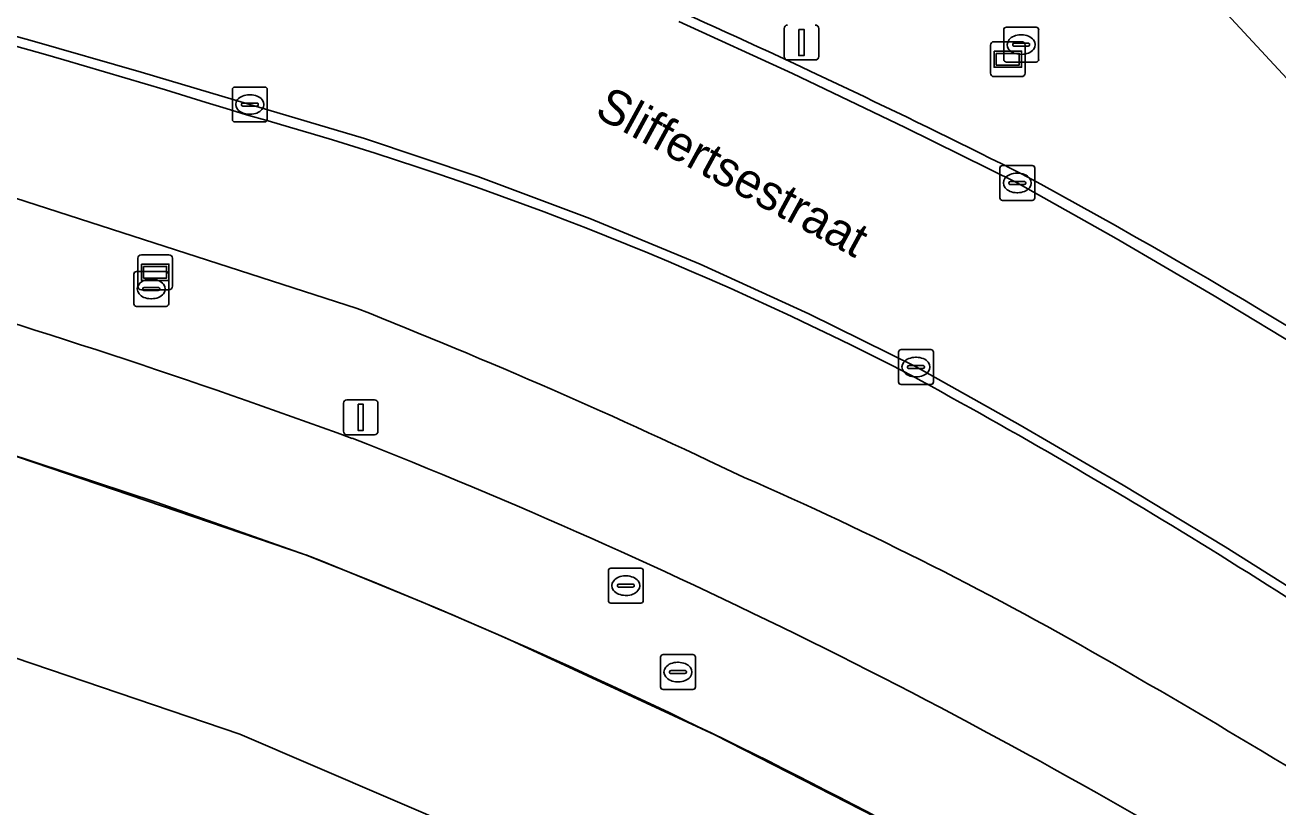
# Model space of a CAD drawing. Extents: x 155018 to 156648, y 383979 to 385733.
# Drawn here: x 156169.35 to 156205.25, y 385061.08 to 385083.48 of the extents above; entities that cross this region are included whole.
import ezdxf

# ---------------------------------------------------------------- set-up
doc = ezdxf.new("R2010")
doc.units = 0
for name, color, linetype in [('IMGEO_Berm_groen', 7, 'Continuous'), ('IMGEO_Brandkraan', 7, 'Continuous'), ('IMGEO_Fietspad_gesloten', 7, 'Continuous'), ('IMGEO_Hek', 7, 'Continuous'), ('IMGEO_Kolk', 7, 'Continuous'), ('IMGEO_Lichtmast', 7, 'Continuous'), ('IMGEO_Lijnafwatering', 7, 'Continuous'), ('IMGEO_Openbare_ruimte_label', 7, 'Continuous'), ('IMGEO_Parkeervlak_gesloten', 7, 'Continuous'), ('IMGEO_Rijbaan_lokaal_gesloten', 7, 'Continuous'), ('IMGEO_Rioolput', 7, 'Continuous'), ('IMGEO_Verklikker', 7, 'Continuous')]:
    doc.layers.add(name, color=color, linetype=linetype)

msp = doc.modelspace()

# ---------------------------------------------------------------- linework, layer by layer
at = {"layer": 'IMGEO_Berm_groen'}
msp.add_lwpolyline([(156277.432, 385007.753), (156270.398, 385015.176), (156263.484, 385022.606), (156240.646, 385047.968), (156236.745, 385051.98), (156235.177, 385053.577), (156230.499, 385058.087), (156226.363, 385061.644), (156210.741, 385076.44), (156208.691, 385078.525), (156169.92, 385120.325)], dxfattribs=at)
for centre, radius, start, end in [((156088.649, 384862.176), 242.991, 63.27542, 68.35139), ((156101.389, 384843.554), 248.715, 72.61541, 77.09706), ((156149.447, 384985.899), 98.57, 62.63815, 74.55257), ((156100.372, 384856.944), 228.549, 69.94936, 77.2888), ((156113.518, 384923.127), 177.444, 55.29226, 61.59698), ((156111.168, 384919.716), 174.978, 54.76503, 61.46649), ((156117.187, 384914.96), 168.335, 58.45605, 68.55565)]:
    msp.add_arc(centre, radius, start, end, dxfattribs=at)
at = {"layer": 'IMGEO_Brandkraan'}
for p, q in [((156172.544, 385076.421), (156173.396, 385076.421)), ((156172.469, 385075.495), (156172.469, 385076.347)), ((156172.957, 385076.201), (156172.982, 385076.201)), ((156173.47, 385076.347), (156173.47, 385075.495)), ((156172.728, 385075.915), (156172.728, 385075.927)), ((156173.166, 385075.878), (156172.768, 385075.878)), ((156172.771, 385075.964), (156173.169, 385075.964)), ((156173.212, 385075.927), (156173.212, 385075.915)), ((156173.396, 385075.421), (156172.544, 385075.421)), ((156172.98, 385075.641), (156172.955, 385075.641))]:
    msp.add_line(p, q, dxfattribs=at)
for points in [[(156172.544, 385076.421), (156173.396, 385076.421)], [(156172.469, 385075.495), (156172.469, 385076.347)], [(156173.47, 385076.347), (156173.47, 385075.495)], [(156173.396, 385075.421), (156172.544, 385075.421)]]:
    msp.add_lwpolyline(points, dxfattribs=at)
for centre, radius, start, end in [((156172.546, 385076.345), 0.0765, 91.552, 178.448), ((156172.546, 385076.345), 0.0765, 91.552, 178.448), ((156173.394, 385076.345), 0.0765, 1.552, 88.448), ((156173.394, 385076.345), 0.0765, 1.552, 88.448), ((156172.768, 385075.924), 0.0403, 85.8775, 175.7526), ((156172.765, 385075.914), 0.0366, 178.938, 274.7102), ((156173.169, 385075.921), 0.043, 264.8664, 352.4533), ((156173.173, 385075.926), 0.0386, 1.7309, 96.639), ((156172.546, 385075.497), 0.0765, 181.552, 268.448), ((156172.546, 385075.497), 0.0765, 181.552, 268.448), ((156173.394, 385075.497), 0.0765, 271.552, 358.448), ((156173.394, 385075.497), 0.0765, 271.552, 358.448)]:
    msp.add_arc(centre, radius, start, end, dxfattribs=at)
for centre, major_axis, ratio, start_param, end_param in [((156172.956, 385075.921), (-0.387, 0.002), 0.722429, 4.712389, 7.853982), ((156172.981, 385075.921), (-0.39, 0.002), 0.717154, 1.570796, 4.712389)]:
    msp.add_ellipse(centre, major_axis=major_axis, ratio=ratio, start_param=start_param, end_param=end_param, dxfattribs=at)
at = {"layer": 'IMGEO_Fietspad_gesloten'}
msp.add_lwpolyline([(156169.92, 385120.325), (156208.691, 385078.525), (156210.741, 385076.44), (156226.363, 385061.644), (156230.499, 385058.087), (156235.177, 385053.577), (156236.745, 385051.98), (156240.646, 385047.968), (156263.484, 385022.606), (156270.398, 385015.176), (156277.432, 385007.753), (156280.046, 385010.117)], dxfattribs=at)
at = {"layer": 'IMGEO_Hek'}
msp.add_lwpolyline([(156167.533, 385079.015), (156178.869, 385075.366)], dxfattribs=at)
for centre, radius, start, end in [((156112.688, 384908.732), 179.295, 64.47169, 68.33896), ((156147.979, 384974.234), 105.042, 59.95134, 66.44477), ((156089.834, 384871.994), 222.657, 57.07071, 60.17378)]:
    msp.add_arc(centre, radius, start, end, dxfattribs=at)
at = {"layer": 'IMGEO_Kolk'}
for p, q in [((156175.293, 385080.78), (156175.293, 385081.632)), ((156175.368, 385081.706), (156176.22, 385081.706)), ((156175.781, 385081.486), (156175.806, 385081.486)), ((156176.294, 385081.632), (156176.294, 385080.78)), ((156175.552, 385081.2), (156175.552, 385081.212)), ((156175.99, 385081.163), (156175.592, 385081.163)), ((156175.595, 385081.249), (156175.993, 385081.249)), ((156176.036, 385081.212), (156176.036, 385081.2)), ((156176.22, 385080.706), (156175.368, 385080.706)), ((156175.804, 385080.926), (156175.779, 385080.926)), ((156197.284, 385078.533), (156197.284, 385079.385)), ((156197.359, 385079.459), (156198.211, 385079.459)), ((156198.285, 385079.385), (156198.285, 385078.533)), ((156197.543, 385078.953), (156197.543, 385078.965)), ((156197.981, 385078.916), (156197.583, 385078.916)), ((156197.586, 385079.002), (156197.984, 385079.002)), ((156197.772, 385079.239), (156197.797, 385079.239)), ((156198.027, 385078.965), (156198.027, 385078.953)), ((156197.795, 385078.679), (156197.77, 385078.679)), ((156198.211, 385078.459), (156197.359, 385078.459)), ((156194.38, 385073.258), (156194.38, 385074.11)), ((156194.455, 385074.184), (156195.307, 385074.184)), ((156194.868, 385073.964), (156194.893, 385073.964)), ((156195.381, 385074.11), (156195.381, 385073.258)), ((156194.639, 385073.678), (156194.639, 385073.69)), ((156195.077, 385073.641), (156194.679, 385073.641)), ((156194.682, 385073.727), (156195.08, 385073.727)), ((156195.123, 385073.69), (156195.123, 385073.678)), ((156195.307, 385073.184), (156194.455, 385073.184)), ((156194.891, 385073.404), (156194.866, 385073.404))]:
    msp.add_line(p, q, dxfattribs=at)
for points in [[(156175.293, 385080.78), (156175.293, 385081.632)], [(156175.368, 385081.706), (156176.22, 385081.706)], [(156176.294, 385081.632), (156176.294, 385080.78)], [(156176.22, 385080.706), (156175.368, 385080.706)], [(156197.284, 385078.533), (156197.284, 385079.385)], [(156197.359, 385079.459), (156198.211, 385079.459)], [(156198.285, 385079.385), (156198.285, 385078.533)], [(156198.211, 385078.459), (156197.359, 385078.459)], [(156194.38, 385073.258), (156194.38, 385074.11)], [(156194.455, 385074.184), (156195.307, 385074.184)], [(156195.381, 385074.11), (156195.381, 385073.258)], [(156195.307, 385073.184), (156194.455, 385073.184)]]:
    msp.add_lwpolyline(points, dxfattribs=at)
for centre, radius, start, end in [((156175.37, 385081.63), 0.0765, 91.552, 178.448), ((156175.37, 385081.63), 0.0765, 91.552, 178.448), ((156176.218, 385081.63), 0.0765, 1.552, 88.448), ((156176.218, 385081.63), 0.0765, 1.552, 88.448), ((156175.592, 385081.209), 0.0403, 85.8775, 175.7526), ((156175.589, 385081.199), 0.0366, 178.938, 274.7102), ((156175.993, 385081.206), 0.043, 264.8664, 352.4533), ((156175.997, 385081.211), 0.0386, 1.7309, 96.639), ((156175.37, 385080.782), 0.0765, 181.552, 268.448), ((156175.37, 385080.782), 0.0765, 181.552, 268.448), ((156176.218, 385080.782), 0.0765, 271.552, 358.448), ((156176.218, 385080.782), 0.0765, 271.552, 358.448), ((156197.361, 385079.383), 0.0765, 91.552, 178.448), ((156197.361, 385079.383), 0.0765, 91.552, 178.448), ((156198.209, 385079.383), 0.0765, 1.552, 88.448), ((156198.209, 385079.383), 0.0765, 1.552, 88.448), ((156197.583, 385078.962), 0.0403, 85.8775, 175.7526), ((156197.58, 385078.952), 0.0366, 178.938, 274.7102), ((156197.984, 385078.959), 0.043, 264.8664, 352.4533), ((156197.988, 385078.964), 0.0386, 1.7309, 96.639), ((156197.361, 385078.535), 0.0765, 181.552, 268.448), ((156197.361, 385078.535), 0.0765, 181.552, 268.448), ((156198.209, 385078.535), 0.0765, 271.552, 358.448), ((156198.209, 385078.535), 0.0765, 271.552, 358.448), ((156194.457, 385074.108), 0.0765, 91.552, 178.448), ((156194.457, 385074.108), 0.0765, 91.552, 178.448), ((156195.305, 385074.108), 0.0765, 1.552, 88.448), ((156195.305, 385074.108), 0.0765, 1.552, 88.448), ((156194.679, 385073.687), 0.0403, 85.8775, 175.7526), ((156194.676, 385073.677), 0.0366, 178.938, 274.7102), ((156195.08, 385073.684), 0.043, 264.8664, 352.4533), ((156195.084, 385073.689), 0.0386, 1.7309, 96.639), ((156194.457, 385073.26), 0.0765, 181.552, 268.448), ((156194.457, 385073.26), 0.0765, 181.552, 268.448), ((156195.305, 385073.26), 0.0765, 271.552, 358.448), ((156195.305, 385073.26), 0.0765, 271.552, 358.448)]:
    msp.add_arc(centre, radius, start, end, dxfattribs=at)
for centre, major_axis, ratio, start_param, end_param in [((156175.78, 385081.206), (-0.387, 0.002), 0.722429, 4.712389, 7.853982), ((156175.805, 385081.206), (-0.39, 0.002), 0.717154, 1.570796, 4.712389), ((156197.771, 385078.959), (-0.387, 0.002), 0.722429, 4.712389, 7.853982), ((156197.796, 385078.959), (-0.39, 0.002), 0.717154, 1.570796, 4.712389), ((156194.867, 385073.684), (-0.387, 0.002), 0.722429, 4.712389, 7.853982), ((156194.892, 385073.684), (-0.39, 0.002), 0.717154, 1.570796, 4.712389)]:
    msp.add_ellipse(centre, major_axis=major_axis, ratio=ratio, start_param=start_param, end_param=end_param, dxfattribs=at)
at = {"layer": 'IMGEO_Lichtmast'}
for p, q in [((156191.104, 385082.583), (156191.104, 385083.383)), ((156191.104, 385083.383), (156191.104, 385082.583)), ((156192.094, 385083.383), (156192.094, 385082.583)), ((156192.094, 385082.583), (156192.094, 385083.383)), ((156191.994, 385082.483), (156191.204, 385082.483)), ((156191.204, 385082.483), (156191.994, 385082.483)), ((156178.476, 385071.845), (156178.476, 385072.645)), ((156178.476, 385072.645), (156178.476, 385071.845)), ((156178.576, 385072.745), (156179.366, 385072.745)), ((156179.366, 385072.745), (156178.576, 385072.745)), ((156179.466, 385072.645), (156179.466, 385071.845)), ((156179.466, 385071.845), (156179.466, 385072.645)), ((156179.366, 385071.745), (156178.576, 385071.745)), ((156178.576, 385071.745), (156179.366, 385071.745))]:
    msp.add_line(p, q, dxfattribs=at)
for points in [[(156191.524, 385083.358), (156191.674, 385083.358), (156191.674, 385082.608), (156191.524, 385082.608), (156191.524, 385083.358)], [(156178.896, 385072.62), (156179.046, 385072.62), (156179.046, 385071.87), (156178.896, 385071.87), (156178.896, 385072.62)]]:
    msp.add_lwpolyline(points, dxfattribs=at)
for centre, start, end in [((156191.204, 385083.383), 90, 180), ((156191.204, 385083.383), 90, 180), ((156191.994, 385083.383), 0, 90), ((156191.994, 385083.383), 360, 90), ((156191.204, 385082.583), 180, 270), ((156191.204, 385082.583), 180, 270), ((156191.994, 385082.583), 270, 0), ((156191.994, 385082.583), 270, 0), ((156178.576, 385072.645), 90, 180), ((156178.576, 385072.645), 90, 180), ((156179.366, 385072.645), 0, 90), ((156179.366, 385072.645), 360, 90), ((156178.576, 385071.845), 180, 270), ((156178.576, 385071.845), 180, 270), ((156179.366, 385071.845), 270, 0), ((156179.366, 385071.845), 270, 0)]:
    msp.add_arc(centre, 0.1, start, end, dxfattribs=at)
at = {"layer": 'IMGEO_Lijnafwatering'}
for points in [[(156183.118, 385065.925), (156181.22, 385066.742), (156179.312, 385067.535), (156177.394, 385068.304), (156173.109, 385069.815), (156168.795, 385071.238), (156164.452, 385072.575)], [(156200.75, 385056.879), (156194.997, 385060.133), (156189.117, 385063.15), (156183.118, 385065.925)]]:
    msp.add_lwpolyline(points, dxfattribs=at)
at = {"layer": 'IMGEO_Parkeervlak_gesloten'}
msp.add_lwpolyline([(156177.394, 385068.304), (156168.234, 385071.417), (156162.969, 385067.252), (156166.584, 385066.195), (156175.509, 385063.162), (156184.074, 385059.487), (156192.405, 385055.31), (156200.474, 385050.645), (156207.959, 385045.751), (156215.141, 385040.422), (156221.996, 385034.677), (156228.08, 385028.729), (156234.073, 385022.689), (156239.973, 385016.557), (156241.206, 385015.248), (156246.924, 385009.042), (156252.561, 385002.764), (156258.117, 384996.413), (156260.955, 384993.133), (156263.769, 384989.832), (156266.559, 384986.51), (156272.76, 384987.609)], dxfattribs=at)
msp.add_arc((156117.959, 384917.219), 162.355, 58.26996, 68.52578, dxfattribs=at)
at = {"layer": 'IMGEO_Rijbaan_lokaal_gesloten'}
for points in [[(156166.43, 385083.888), (156169.561, 385083.027), (156172.682, 385082.133), (156175.794, 385081.207), (156179.077, 385080.23), (156182.324, 385079.141), (156185.532, 385077.94), (156188.697, 385076.63), (156191.815, 385075.211), (156194.882, 385073.686), (156197.866, 385072.02), (156200.819, 385070.301), (156203.741, 385068.529), (156206.631, 385066.705)], [(156206.631, 385066.705), (156203.741, 385068.529), (156200.819, 385070.301), (156197.866, 385072.02), (156194.882, 385073.686), (156191.815, 385075.211), (156188.697, 385076.63), (156185.532, 385077.94), (156182.324, 385079.141), (156179.077, 385080.23), (156175.794, 385081.207), (156172.682, 385082.133), (156169.561, 385083.027), (156166.43, 385083.888)], [(156262.336, 385021.565), (156248.487, 385036.727), (156235.546, 385050.955), (156232.606, 385053.998), (156229.787, 385056.715), (156226.877, 385059.332), (156223.877, 385061.848), (156220.793, 385064.258), (156217.627, 385066.561), (156214.383, 385068.752), (156211.683, 385070.558), (156208.955, 385072.323), (156206.201, 385074.046), (156203.421, 385075.726), (156200.615, 385077.364), (156197.784, 385078.958), (156194.575, 385080.55), (156191.343, 385082.092), (156188.086, 385083.583)], [(156188.086, 385083.583), (156191.343, 385082.092), (156194.575, 385080.55), (156197.784, 385078.958), (156200.615, 385077.364), (156203.421, 385075.726), (156206.201, 385074.046), (156208.955, 385072.323), (156211.683, 385070.558), (156214.383, 385068.752), (156217.627, 385066.561), (156220.793, 385064.258), (156223.877, 385061.848), (156226.877, 385059.332), (156229.787, 385056.715), (156232.606, 385053.998), (156235.546, 385050.955), (156248.487, 385036.727), (156262.336, 385021.565)], [(156149.555, 385076.445), (156158.949, 385074.132), (156168.234, 385071.417), (156177.394, 385068.304)], [(156192.405, 385055.31), (156184.074, 385059.487), (156175.509, 385063.162), (156166.584, 385066.195), (156162.969, 385067.252), (156168.234, 385071.417), (156158.949, 385074.132), (156149.555, 385076.445)]]:
    msp.add_lwpolyline(points, dxfattribs=at)
for centre, radius, start, end in [((156088.649, 384862.176), 242.991, 63.27542, 68.35139), ((156101.389, 384843.554), 248.715, 72.61541, 77.09706), ((156149.447, 384985.899), 98.57, 62.63815, 74.55257), ((156100.372, 384856.944), 228.549, 69.94936, 77.2888), ((156113.518, 384923.127), 177.444, 55.29226, 61.59698), ((156111.168, 384919.716), 174.978, 54.76503, 61.46649), ((156117.187, 384914.96), 168.335, 58.45605, 68.55565), ((156117.959, 384917.219), 162.355, 58.26996, 68.52578)]:
    msp.add_arc(centre, radius, start, end, dxfattribs=at)
at = {"layer": 'IMGEO_Rioolput'}
for p, q in [((156197.395, 385082.497), (156197.395, 385083.349)), ((156197.47, 385083.423), (156198.322, 385083.423)), ((156198.396, 385083.349), (156198.396, 385082.497)), ((156197.654, 385082.917), (156197.654, 385082.929)), ((156198.092, 385082.88), (156197.694, 385082.88)), ((156197.697, 385082.966), (156198.095, 385082.966)), ((156197.883, 385083.203), (156197.908, 385083.203)), ((156198.138, 385082.929), (156198.138, 385082.917)), ((156197.906, 385082.643), (156197.881, 385082.643)), ((156198.322, 385082.423), (156197.47, 385082.423)), ((156186.067, 385066.994), (156186.067, 385067.846)), ((156186.142, 385067.92), (156186.994, 385067.92)), ((156187.068, 385067.846), (156187.068, 385066.994)), ((156186.326, 385067.414), (156186.326, 385067.426)), ((156186.369, 385067.463), (156186.767, 385067.463)), ((156186.555, 385067.7), (156186.58, 385067.7)), ((156186.81, 385067.426), (156186.81, 385067.414)), ((156186.764, 385067.377), (156186.366, 385067.377)), ((156186.578, 385067.14), (156186.553, 385067.14)), ((156186.994, 385066.92), (156186.142, 385066.92)), ((156187.561, 385064.518), (156187.561, 385065.37)), ((156187.636, 385065.444), (156188.488, 385065.444)), ((156188.562, 385065.37), (156188.562, 385064.518)), ((156187.82, 385064.938), (156187.82, 385064.95)), ((156188.258, 385064.901), (156187.86, 385064.901)), ((156187.863, 385064.987), (156188.261, 385064.987)), ((156188.049, 385065.224), (156188.074, 385065.224)), ((156188.304, 385064.95), (156188.304, 385064.938)), ((156188.072, 385064.664), (156188.047, 385064.664)), ((156188.488, 385064.444), (156187.636, 385064.444))]:
    msp.add_line(p, q, dxfattribs=at)
for points in [[(156197.395, 385082.497), (156197.395, 385083.349)], [(156197.47, 385083.423), (156198.322, 385083.423)], [(156198.396, 385083.349), (156198.396, 385082.497)], [(156198.322, 385082.423), (156197.47, 385082.423)], [(156186.067, 385066.994), (156186.067, 385067.846)], [(156186.142, 385067.92), (156186.994, 385067.92)], [(156187.068, 385067.846), (156187.068, 385066.994)], [(156186.994, 385066.92), (156186.142, 385066.92)], [(156187.561, 385064.518), (156187.561, 385065.37)], [(156187.636, 385065.444), (156188.488, 385065.444)], [(156188.562, 385065.37), (156188.562, 385064.518)], [(156188.488, 385064.444), (156187.636, 385064.444)]]:
    msp.add_lwpolyline(points, dxfattribs=at)
for centre, radius, start, end in [((156197.472, 385083.347), 0.0765, 91.552, 178.448), ((156197.472, 385083.347), 0.0765, 91.552, 178.448), ((156198.32, 385083.347), 0.0765, 1.552, 88.448), ((156198.32, 385083.347), 0.0765, 1.552, 88.448), ((156197.694, 385082.926), 0.0403, 85.8775, 175.7526), ((156197.691, 385082.916), 0.0366, 178.938, 274.7102), ((156198.095, 385082.923), 0.043, 264.8664, 352.4533), ((156198.099, 385082.928), 0.0386, 1.7309, 96.639), ((156197.472, 385082.499), 0.0765, 181.552, 268.448), ((156197.472, 385082.499), 0.0765, 181.552, 268.448), ((156198.32, 385082.499), 0.0765, 271.552, 358.448), ((156198.32, 385082.499), 0.0765, 271.552, 358.448), ((156186.144, 385067.844), 0.0765, 91.552, 178.448), ((156186.144, 385067.844), 0.0765, 91.552, 178.448), ((156186.992, 385067.844), 0.0765, 1.552, 88.448), ((156186.992, 385067.844), 0.0765, 1.552, 88.448), ((156186.366, 385067.423), 0.0403, 85.8775, 175.7526), ((156186.363, 385067.413), 0.0366, 178.938, 274.7102), ((156186.767, 385067.42), 0.043, 264.8664, 352.4533), ((156186.771, 385067.425), 0.0386, 1.7309, 96.639), ((156186.144, 385066.996), 0.0765, 181.552, 268.448), ((156186.144, 385066.996), 0.0765, 181.552, 268.448), ((156186.992, 385066.996), 0.0765, 271.552, 358.448), ((156186.992, 385066.996), 0.0765, 271.552, 358.448), ((156187.638, 385065.368), 0.0765, 91.552, 178.448), ((156187.638, 385065.368), 0.0765, 91.552, 178.448), ((156188.486, 385065.368), 0.0765, 1.552, 88.448), ((156188.486, 385065.368), 0.0765, 1.552, 88.448), ((156187.86, 385064.947), 0.0403, 85.8775, 175.7526), ((156187.857, 385064.937), 0.0366, 178.938, 274.7102), ((156188.261, 385064.944), 0.043, 264.8664, 352.4533), ((156188.265, 385064.949), 0.0386, 1.7309, 96.639), ((156187.638, 385064.52), 0.0765, 181.552, 268.448), ((156187.638, 385064.52), 0.0765, 181.552, 268.448), ((156188.486, 385064.52), 0.0765, 271.552, 358.448), ((156188.486, 385064.52), 0.0765, 271.552, 358.448)]:
    msp.add_arc(centre, radius, start, end, dxfattribs=at)
for centre, major_axis, ratio, start_param, end_param in [((156197.882, 385082.923), (-0.387, 0.002), 0.722429, 4.712389, 7.853982), ((156197.907, 385082.923), (-0.39, 0.002), 0.717154, 1.570796, 4.712389), ((156186.554, 385067.42), (-0.387, 0.002), 0.722429, 4.712389, 7.853982), ((156186.579, 385067.42), (-0.39, 0.002), 0.717154, 1.570796, 4.712389), ((156188.048, 385064.944), (-0.387, 0.002), 0.722429, 4.712389, 7.853982), ((156188.073, 385064.944), (-0.39, 0.002), 0.717154, 1.570796, 4.712389)]:
    msp.add_ellipse(centre, major_axis=major_axis, ratio=ratio, start_param=start_param, end_param=end_param, dxfattribs=at)
at = {"layer": 'IMGEO_Verklikker'}
for p, q in [((156197.016, 385082.105), (156197.016, 385082.905)), ((156197.016, 385082.905), (156197.016, 385082.105)), ((156197.116, 385083.005), (156197.906, 385083.005)), ((156197.906, 385083.005), (156197.116, 385083.005)), ((156198.006, 385082.905), (156198.006, 385082.105)), ((156198.006, 385082.105), (156198.006, 385082.905)), ((156197.906, 385082.005), (156197.116, 385082.005)), ((156197.116, 385082.005), (156197.906, 385082.005)), ((156172.586, 385076), (156172.586, 385076.8)), ((156172.586, 385076.8), (156172.586, 385076)), ((156172.686, 385076.9), (156173.476, 385076.9)), ((156173.476, 385076.9), (156172.686, 385076.9)), ((156173.576, 385076.8), (156173.576, 385076)), ((156173.576, 385076), (156173.576, 385076.8)), ((156173.476, 385075.9), (156172.686, 385075.9)), ((156172.686, 385075.9), (156173.476, 385075.9))]:
    msp.add_line(p, q, dxfattribs=at)
for points in [[(156197.117, 385082.737), (156197.905, 385082.737), (156197.905, 385082.273), (156197.117, 385082.273), (156197.117, 385082.737)], [(156197.182, 385082.672), (156197.182, 385082.338), (156197.84, 385082.338), (156197.84, 385082.672), (156197.182, 385082.672)], [(156172.687, 385076.632), (156173.475, 385076.632), (156173.475, 385076.168), (156172.687, 385076.168), (156172.687, 385076.632)], [(156172.752, 385076.567), (156172.752, 385076.233), (156173.41, 385076.233), (156173.41, 385076.567), (156172.752, 385076.567)]]:
    msp.add_lwpolyline(points, dxfattribs=at)
for centre, start, end in [((156197.116, 385082.905), 90, 180), ((156197.116, 385082.905), 90, 180), ((156197.906, 385082.905), 0, 90), ((156197.906, 385082.905), 360, 90), ((156197.116, 385082.105), 180, 270), ((156197.116, 385082.105), 180, 270), ((156197.906, 385082.105), 270, 0), ((156197.906, 385082.105), 270, 0), ((156172.686, 385076.8), 90, 180), ((156172.686, 385076.8), 90, 180), ((156173.476, 385076.8), 0, 90), ((156173.476, 385076.8), 360, 90), ((156172.686, 385076), 180, 270), ((156172.686, 385076), 180, 270), ((156173.476, 385076), 270, 0), ((156173.476, 385076), 270, 0)]:
    msp.add_arc(centre, 0.1, start, end, dxfattribs=at)

# ---------------------------------------------------------------- texts
at = {"layer": 'IMGEO_Openbare_ruimte_label'}
msp.add_text('Sliffertsestraat', height=1, rotation=331.4353, dxfattribs=at).set_placement((156185.638, 385080.887))

doc.saveas('drawing.dxf')
